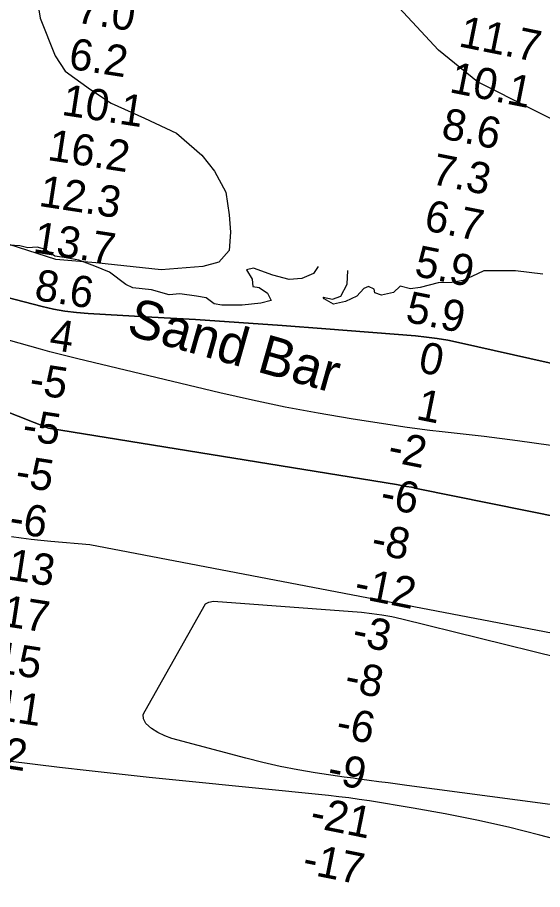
# Model space of a CAD drawing. Extents: x 3263578 to 3301413, y 764927 to 798602.
# Drawn here: x 3286323 to 3287446, y 782137 to 784003 of the extents above; entities that cross this region are included whole.
import ezdxf

# ---------------------------------------------------------------- set-up
doc = ezdxf.new("R2010")
doc.units = 0
for name, color, linetype in [('V-RIVR-EDGE', 7, 'Continuous'), ('V-RIVR-IDEN', 7, 'Continuous'), ('V-RIVR-RANG', 7, 'Continuous'), ('V-TOPO-DPTH', 7, 'Continuous'), ('V-TOPO-MINR', 7, 'Continuous'), ('V-TOPO-WATR', 7, 'Continuous')]:
    doc.layers.add(name, color=color, linetype=linetype)

msp = doc.modelspace()

# ---------------------------------------------------------------- linework, layer by layer
at = {"layer": 'V-RIVR-EDGE'}
for points in [[(3286966, 783469.8), (3286956.4, 783455.1), (3286931.2, 783444.3), (3286904.2, 783442.6), (3286869.5, 783451.4), (3286827.8, 783466.2), (3286813, 783463.2), (3286824.7, 783443.2), (3286826.4, 783427.6), (3286839.9, 783425.4), (3286858.1, 783413.1), (3286865.4, 783397), (3286843.7, 783391.4), (3286803.7, 783387.2), (3286760.2, 783387.7), (3286744.1, 783390), (3286726.3, 783403), (3286705.9, 783406.6), (3286670.3, 783411.9), (3286647.7, 783409.3), (3286609.5, 783420.3), (3286569.9, 783424.7), (3286554.7, 783431.7), (3286520, 783457.9), (3286488.3, 783471), (3286454, 783483.3), (3286423.2, 783489.4), (3286402.7, 783492.1), (3286381, 783506.9), (3286365.4, 783511.3), (3286345.4, 783510), (3286328, 783514.4), (3286305.4, 783515.8)], [(3287447.2, 783453.8), (3287388.1, 783460.9), (3287336.8, 783461.1), (3287320.3, 783460.7), (3287306.8, 783454.2), (3287276.3, 783439.9), (3287252.4, 783435.6), (3287223.3, 783435.3), (3287184.1, 783424.9), (3287163.7, 783422.4), (3287142, 783428.1), (3287127.2, 783414.2), (3287101.5, 783408.6), (3287087.6, 783413.9), (3287085.9, 783421.7), (3287073.7, 783427.4), (3287064.1, 783423.1), (3287049.3, 783406.6), (3287025, 783395.3), (3286999.3, 783389.8), (3286978.9, 783400.7), (3286977.2, 783404.6), (3286997.1, 783400.2), (3287015, 783406.7), (3287028.1, 783432.3), (3287029.5, 783461.8)]]:
    msp.add_lwpolyline(points, dxfattribs=at)
at = {"layer": 'V-TOPO-DPTH'}
for points in [[(3285494.2, 783478.2), (3286389.1, 783124.4), (3287133.5, 783003.3), (3287144.3, 783001.5), (3287155.1, 782999.6), (3287165.9, 782997.6), (3287176.6, 782995.4), (3287491.1, 782931.4)], [(3287491.1, 782931.4), (3287176.6, 782995.4), (3287165.9, 782997.6), (3287155.1, 782999.6), (3287144.3, 783001.5), (3287133.5, 783003.3), (3286389.1, 783124.4), (3285494.2, 783478.2)], [(3286243.4, 783418.9), (3286376, 783384.6), (3286400.2, 783379.1), (3286424.6, 783374.6), (3286449.3, 783371.5), (3286474, 783369.4), (3286610.4, 783361.9), (3286703.5, 783356.4), (3286796.5, 783350.5), (3286889.5, 783343.8), (3286982.5, 783336.8), (3287174.6, 783321.5), (3287197.7, 783319.2), (3287220.7, 783316.2), (3287243.6, 783312.2), (3287266.4, 783307.6), (3287883.6, 783168.8)], [(3286243.4, 783418.9), (3286376, 783384.6), (3286400.2, 783379.1), (3286424.6, 783374.6), (3286449.3, 783371.5), (3286474, 783369.4), (3286610.4, 783361.9), (3286703.5, 783356.4), (3286796.5, 783350.5), (3286889.5, 783343.8), (3286982.5, 783336.8), (3287174.6, 783321.5), (3287197.7, 783319.2), (3287220.7, 783316.2), (3287243.6, 783312.2), (3287266.4, 783307.6), (3287883.6, 783168.8)], [(3288986.3, 782133.2), (3288969.9, 782140.3), (3288953.4, 782147.2), (3288412.2, 782312.2), (3287687.6, 782188.1), (3287440.5, 782253.4), (3287373.2, 782270.2), (3287305.6, 782285.6), (3287237.6, 782299.1), (3287169.3, 782311.3), (3287076, 782326.5), (3287054.1, 782329.8), (3287032.1, 782332.9), (3287010.1, 782335.6), (3286988.1, 782338), (3286668.7, 782370.2), (3286604.7, 782376.8), (3286540.7, 782383.7), (3286476.7, 782390.9), (3286412.8, 782398.4), (3286303.2, 782411.6)], [(3288986.3, 782133.2), (3288969.9, 782140.3), (3288953.4, 782147.2), (3288412.2, 782312.2), (3287687.6, 782188.1), (3287440.5, 782253.4), (3287373.2, 782270.2), (3287305.6, 782285.6), (3287237.6, 782299.1), (3287169.3, 782311.3), (3287076, 782326.5), (3287054.1, 782329.8), (3287032.1, 782332.9), (3287010.1, 782335.6), (3286988.1, 782338), (3286668.7, 782370.2), (3286604.7, 782376.8), (3286540.7, 782383.7), (3286476.7, 782390.9), (3286412.8, 782398.4), (3286303.2, 782411.6)]]:
    msp.add_lwpolyline(points, dxfattribs=at)
at = {"layer": 'V-TOPO-MINR'}
for points in [[(3287224, 783933.2), (3286876.1, 784307.6)], [(3286359.4, 784075.4), (3286371.5, 784001.6), (3286403.3, 783920.5), (3286425.3, 783888.4), (3286479.3, 783849), (3286523.5, 783819.4), (3286594.7, 783787.3), (3286663.4, 783755.1), (3286717.4, 783708.3), (3286744.3, 783673.8), (3286768.8, 783629.5), (3286776, 783580.3), (3286778.4, 783543.5), (3286775.8, 783504.1), (3286753.7, 783479.6), (3286719.2, 783469.9), (3286630.7, 783462.7), (3286490.7, 783477.8), (3286404.7, 783485.4), (3286264.7, 783530)], [(3289116.6, 782865.1), (3289082.8, 782878.4), (3289048.7, 782890.9), (3289014.4, 782902.8), (3288549.1, 783059), (3287941, 783565.5), (3287758.7, 783642.8), (3287731.2, 783654.7), (3287703.9, 783667), (3287676.8, 783679.9), (3287649.8, 783693), (3287623, 783706.4), (3287596.2, 783719.8), (3287569.4, 783733.3), (3287542.6, 783746.7), (3287307.2, 783864.9), (3287224, 783933.2)], [(3287491.1, 782931.4), (3287176.6, 782995.4), (3287165.9, 782997.6), (3287155.1, 782999.6), (3287144.3, 783001.5), (3287133.5, 783003.3), (3286389.1, 783124.4), (3285494.2, 783478.2)], [(3287463.7, 783086.8), (3287392.5, 783097.1), (3287321.1, 783106.1), (3287231.6, 783116.1), (3287204.8, 783119.2), (3287178.1, 783122.6), (3287151.5, 783126.4), (3287124.8, 783130.4), (3287036.6, 783144.2), (3286966, 783156.1), (3286895.7, 783169.1), (3286825.7, 783183.8), (3286755.9, 783199.6), (3286451.8, 783272.3), (3286431.9, 783277.2), (3286412, 783282.2), (3286392.2, 783287.5), (3286372.5, 783293), (3286153.5, 783354.9)], [(3288374.4, 782511.7), (3286477.8, 782874.9), (3286394.1, 782881.6), (3286373, 782883.5), (3286352, 782885.8), (3286331, 782888.6), (3286310.1, 782891.8)], [(3287699.4, 782287.8), (3287156.2, 782359.6), (3287136, 782362.3), (3287115.9, 782365), (3287095.7, 782367.7), (3287075.5, 782370.4), (3287048.7, 782374), (3287041.9, 782375), (3287035.2, 782375.9), (3287028.5, 782376.9), (3287021.7, 782377.8), (3286960, 782386.9), (3286922.5, 782393.1), (3286885.2, 782400.2), (3286848.2, 782408.6), (3286811.4, 782417.8), (3286653.4, 782460.5), (3286638, 782466), (3286623.4, 782472.9), (3286610, 782481.9), (3286597.4, 782492.4), (3286592.7, 782502.3), (3286591.7, 782511.4), (3286596.5, 782519.2), (3286725.1, 782748), (3286732.5, 782752.2), (3286742.1, 782754.3), (3287059.1, 782730.2), (3287080.8, 782727.9), (3287102.5, 782725), (3287123.9, 782721), (3287145.3, 782716.3), (3287480.6, 782633.2)], [(3288986.3, 782133.2), (3288969.9, 782140.3), (3288953.4, 782147.2), (3288412.2, 782312.2), (3287687.6, 782188.1), (3287440.5, 782253.4), (3287373.2, 782270.2), (3287305.6, 782285.6), (3287237.6, 782299.1), (3287169.3, 782311.3), (3287076, 782326.5), (3287054.1, 782329.8), (3287032.1, 782332.9), (3287010.1, 782335.6), (3286988.1, 782338), (3286668.7, 782370.2), (3286604.7, 782376.8), (3286540.7, 782383.7), (3286476.7, 782390.9), (3286412.8, 782398.4), (3286303.2, 782411.6)]]:
    msp.add_lwpolyline(points, dxfattribs=at)
at = {"layer": 'V-TOPO-WATR'}
msp.add_lwpolyline([(3287883.6, 783168.8), (3287266.4, 783307.6), (3287243.6, 783312.2), (3287220.7, 783316.2), (3287197.7, 783319.2), (3287174.6, 783321.5), (3286982.5, 783336.8), (3286889.5, 783343.8), (3286796.5, 783350.5), (3286703.5, 783356.4), (3286610.4, 783361.9), (3286474, 783369.4), (3286449.3, 783371.5), (3286424.6, 783374.6), (3286400.2, 783379.1), (3286376, 783384.6), (3286243.4, 783418.9)], dxfattribs=at)

# ---------------------------------------------------------------- texts
at = {"layer": 'V-RIVR-IDEN'}
msp.add_text('Sand Bar', height=83, rotation=344.1809, dxfattribs=at).set_placement((3286553.7, 783325))
at = {"layer": 'V-RIVR-RANG'}
for s, rotation, p in [('7.0', 351.2216, (3286446.4, 783992.3)), ('11.7', 348.6139, (3287264.5, 783941.4)), ('6.2', 351.2216, (3286430.2, 783893.7)), ('10.1', 348.6139, (3287244.8, 783843.4)), ('10.1', 351.2216, (3286415.5, 783794.7)), ('8.6', 348.6139, (3287227.2, 783744.9)), ('16.2', 351.2216, (3286385.2, 783698.2)), ('7.3', 348.6139, (3287205.7, 783647.3)), ('12.3', 351.2216, (3286366.6, 783599.9)), ('6.7', 348.6139, (3287190.4, 783548.3)), ('13.7', 351.2216, (3286354.3, 783500.6)), ('5.9', 348.6139, (3287169.7, 783450.5)), ('8.6', 351.2216, (3286357.1, 783399)), ('5.9', 348.6139, (3287150.8, 783352.3)), ('4', 351.2216, (3286388.9, 783292.9)), ('0', 348.6139, (3287178, 783244.8)), ('-5', 351.2216, (3286346, 783198.4)), ('1', 348.6139, (3287173.5, 783143.7)), ('-5', 351.2216, (3286331.1, 783099.5)), ('-2', 348.6139, (3287112.5, 783054)), ('-5', 351.2216, (3286316.2, 783000.6)), ('-6', 348.6139, (3287096.2, 782955.3)), ('-6', 351.2216, (3286302.8, 782901.5)), ('-8', 348.6139, (3287076.8, 782857.2)), ('-13', 351.2216, (3286269.6, 782805.4)), ('-12', 348.6139, (3287040.8, 782762.4)), ('-17', 351.2216, (3286257.8, 782706.1)), ('-3', 348.6139, (3287036.4, 782661.3)), ('-15', 351.2216, (3286241.3, 782607.4)), ('-8', 348.6139, (3287020.1, 782562.6)), ('-11', 351.2216, (3286241.8, 782506.2)), ('-6', 348.6139, (3287001.7, 782464.3)), ('-12', 351.2216, (3286210.4, 782409.8)), ('-9', 348.6139, (3286983.1, 782366.1)), ('-21', 348.6139, (3286946.1, 782271.5)), ('-17', 348.6139, (3286930, 782172.7))]:
    msp.add_text(s, height=67, rotation=rotation, dxfattribs=at).set_placement(p)

doc.saveas('drawing.dxf')
